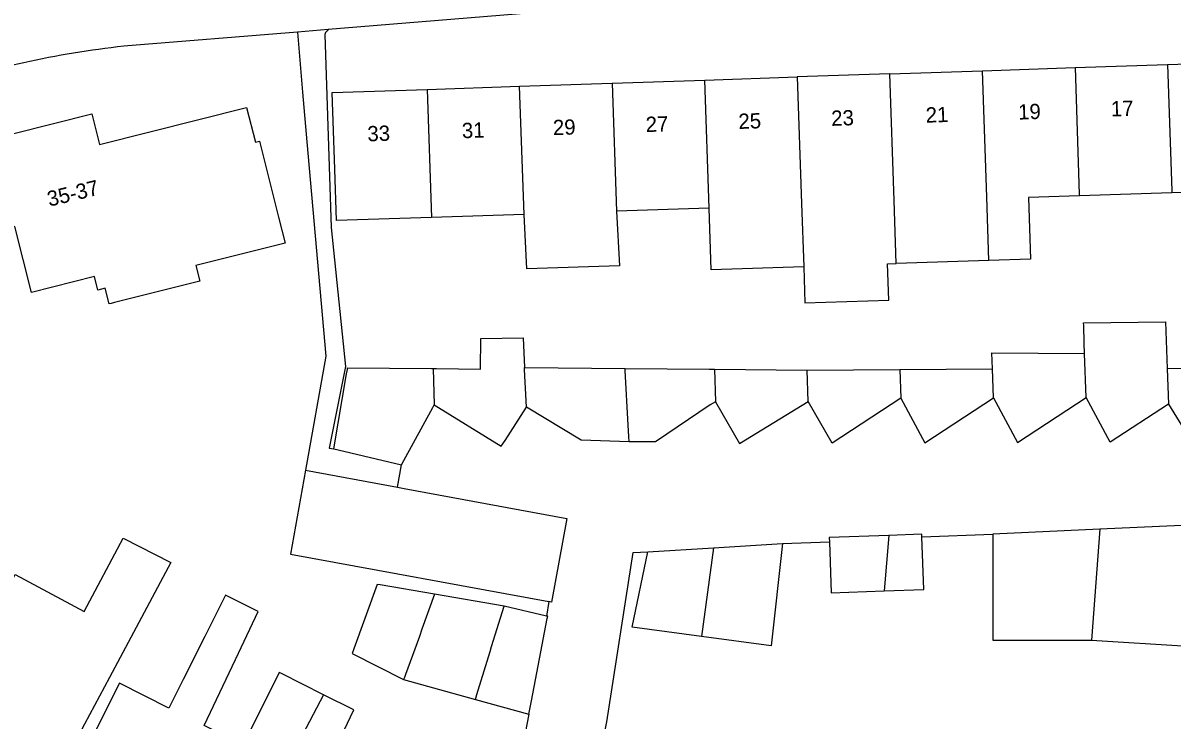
# Model space of a CAD drawing. Extents: x 163010 to 163853, y 382793 to 383982.
# Drawn here: x 163232.4 to 163307.7, y 383486.9 to 383532.5 of the extents above; entities that cross this region are included whole.
import ezdxf

# ---------------------------------------------------------------- set-up
doc = ezdxf.new("R2010")
doc.units = 0
for name, color, linetype in [('IMGEO_Pand', 7, 'Continuous'), ('IMGEO_Pand_nummerreeks', 7, 'Continuous'), ('IMGEO_Rijbaan_lokaal_open', 7, 'Continuous'), ('IMGEO_Voetpad_open', 7, 'Continuous')]:
    doc.layers.add(name, color=color, linetype=linetype)

msp = doc.modelspace()

# ---------------------------------------------------------------- linework, layer by layer
at = {"layer": 'IMGEO_Pand'}
for points in [[(163301.369, 383529.606), (163307.438, 383529.809)], [(163307.438, 383529.809), (163313.506, 383530.012)], [(163307.438, 383529.809), (163307.719, 383521.526), (163307.723, 383521.414)], [(163277.094, 383528.794), (163283.163, 383528.997)], [(163289.231, 383529.2), (163283.163, 383528.997)], [(163283.163, 383528.997), (163283.445, 383520.702), (163283.583, 383516.566)], [(163289.231, 383529.2), (163295.301, 383529.403)], [(163289.651, 383516.769), (163289.513, 383520.908), (163289.231, 383529.2)], [(163295.301, 383529.403), (163301.369, 383529.606)], [(163295.72, 383516.972), (163295.582, 383521.114), (163295.301, 383529.403)], [(163301.369, 383529.606), (163301.65, 383521.32), (163301.654, 383521.211)], [(163259.177, 383519.79), (163252.953, 383519.582), (163252.84, 383522.964), (163252.672, 383527.977), (163258.889, 383528.185)], [(163258.889, 383528.185), (163264.957, 383528.388)], [(163258.889, 383528.185), (163259.177, 383519.79)], [(163264.957, 383528.388), (163271.026, 383528.591)], [(163265.25, 383519.993), (163264.957, 383528.388)], [(163271.026, 383528.591), (163277.094, 383528.794)], [(163271.026, 383528.591), (163271.313, 383520.196)], [(163277.379, 383520.399), (163277.094, 383528.794)], [(163238.185, 383514.154), (163238.051, 383514.121), (163237.792, 383515.153), (163237.309, 383515.032), (163237.085, 383515.921), (163232.961, 383514.885), (163231.878, 383519.201), (163227.044, 383517.988), (163226.515, 383518.971), (163224.146, 383523.373), (163236.913, 383526.578), (163237.414, 383524.581), (163247.065, 383527.004), (163247.637, 383524.723), (163247.911, 383524.792), (163249.164, 383519.802), (163249.588, 383518.115), (163243.743, 383516.647), (163244.002, 383515.615), (163238.414, 383514.212), (163238.185, 383514.154)], [(163307.723, 383521.414), (163301.654, 383521.211)], [(163313.791, 383521.617), (163307.723, 383521.414)], [(163301.654, 383521.211), (163298.319, 383521.099), (163298.454, 383517.063), (163295.72, 383516.972)], [(163265.25, 383519.993), (163259.177, 383519.79)], [(163271.313, 383520.196), (163271.511, 383516.618), (163265.424, 383516.414), (163265.25, 383519.993)], [(163277.379, 383520.399), (163271.313, 383520.196)], [(163283.583, 383516.566), (163277.514, 383516.363), (163277.379, 383520.399)], [(163295.72, 383516.972), (163289.651, 383516.769)], [(163283.583, 383516.566), (163283.663, 383514.189), (163289.16, 383514.373), (163289.08, 383516.75), (163289.651, 383516.769)], [(163301.997, 383510.885), (163301.974, 383511.565), (163301.936, 383512.715), (163301.93, 383512.894), (163307.309, 383512.949), (163307.411, 383509.895)], [(163259.283, 383509.887), (163259.517, 383509.885), (163262.398, 383509.857), (163262.42, 383511.868), (163265.187, 383511.906), (163265.281, 383509.959)], [(163295.955, 383509.883), (163295.92, 383510.921), (163301.997, 383510.885)], [(163302.093, 383507.991), (163301.997, 383510.885)], [(163252.782, 383504.631), (163253.618, 383509.546), (163253.667, 383509.831), (163253.685, 383509.942), (163259.18, 383509.888), (163259.283, 383509.887)], [(163259.283, 383509.887), (163259.364, 383507.519)], [(163265.281, 383509.959), (163271.881, 383509.895)], [(163265.406, 383507.367), (163265.287, 383509.828), (163265.281, 383509.959)], [(163271.881, 383509.895), (163277.375, 383509.852), (163277.731, 383509.848)], [(163272.146, 383505.094), (163272.127, 383505.442), (163272.086, 383506.19), (163271.888, 383509.764), (163271.881, 383509.895)], [(163277.731, 383509.848), (163283.808, 383509.789)], [(163277.731, 383509.848), (163277.802, 383507.712)], [(163283.808, 383509.789), (163289.881, 383509.836)], [(163283.877, 383507.731), (163283.808, 383509.789)], [(163289.881, 383509.836), (163295.955, 383509.883)], [(163289.881, 383509.836), (163289.944, 383507.951)], [(163296.019, 383507.971), (163295.955, 383509.883)], [(163307.411, 383509.895), (163313.554, 383509.939), (163314.179, 383509.943)], [(163307.411, 383509.895), (163307.49, 383507.565)], [(163289.944, 383507.951), (163285.458, 383505.002), (163283.877, 383507.731)], [(163289.944, 383507.951), (163291.533, 383505.022), (163296.019, 383507.971)], [(163296.019, 383507.971), (163297.607, 383505.042), (163302.093, 383507.991)], [(163307.49, 383507.565), (163303.683, 383505.062), (163302.093, 383507.991)], [(163307.49, 383507.565), (163309.008, 383505.121), (163309.175, 383504.851), (163309.258, 383504.718), (163314.244, 383507.995)], [(163257.21, 383503.588), (163257.365, 383503.87), (163259.262, 383507.332), (163259.364, 383507.519)], [(163259.364, 383507.519), (163263.759, 383504.802), (163264.006, 383505.187), (163265.406, 383507.367)], [(163272.146, 383505.094), (163268.991, 383505.201), (163265.406, 383507.367)], [(163277.802, 383507.712), (163277.453, 383507.505), (163273.859, 383505.086), (163272.146, 383505.094)], [(163277.802, 383507.712), (163279.384, 383504.982), (163283.877, 383507.731)], [(163252.782, 383504.631), (163253.068, 383504.564), (163257.21, 383503.588)], [(163250.922, 383503.235), (163249.941, 383497.735), (163266.874, 383494.618)], [(163250.922, 383503.235), (163256.951, 383502.122)], [(163256.951, 383502.122), (163257.393, 383502.041), (163268.047, 383500.076), (163267.054, 383494.585), (163266.874, 383494.618)], [(163309.346, 383499.658), (163302.988, 383499.36)], [(163289.162, 383498.961), (163285.254, 383498.814), (163285.264, 383498.543)], [(163289.162, 383498.961), (163288.857, 383495.323)], [(163288.857, 383495.323), (163291.452, 383495.421), (163291.323, 383498.857)], [(163291.323, 383498.857), (163291.316, 383499.042), (163289.162, 383498.961)], [(163302.988, 383499.36), (163295.982, 383499.032)], [(163295.982, 383499.032), (163295.982, 383492.087), (163302.449, 383492.087)], [(163302.988, 383499.36), (163302.449, 383492.087)], [(163224.887, 383487.089), (163227.246, 383491.498), (163228.694, 383494.206), (163230.26, 383493.368), (163231.883, 383496.404), (163236.418, 383493.978), (163238.981, 383498.788), (163242.091, 383497.19), (163238.083, 383489.653), (163236.44, 383486.581), (163234.081, 383482.172)], [(163273.355, 383497.888), (163277.674, 383498.152)], [(163282.19, 383498.428), (163281.457, 383491.715), (163276.889, 383492.328)], [(163277.674, 383498.152), (163276.889, 383492.328)], [(163277.674, 383498.152), (163282.19, 383498.428)], [(163285.264, 383498.543), (163285.389, 383495.193), (163288.857, 383495.323)], [(163276.889, 383492.328), (163272.341, 383492.94), (163273.355, 383497.888)], [(163259.39, 383495.106), (163255.827, 383495.711), (163255.622, 383495.746), (163254.088, 383491.526), (163253.98, 383491.227), (163257.358, 383489.514)], [(163259.39, 383495.106), (163258.56, 383492.822), (163258.386, 383492.343), (163257.629, 383490.26), (163257.475, 383489.836), (163257.405, 383489.644), (163257.358, 383489.514)], [(163263.94, 383494.333), (163259.39, 383495.106)], [(163244.492, 383486.405), (163244.284, 383486.513), (163246.522, 383491.241), (163247.812, 383493.967), (163245.683, 383495.036), (163244.33, 383492.341), (163242.912, 383489.518), (163241.973, 383487.647), (163238.73, 383489.273), (163237.187, 383486.196), (163234.946, 383481.726)], [(163262.058, 383488.212), (163262.159, 383488.539), (163262.247, 383488.825), (163263.022, 383491.346), (163263.122, 383491.671), (163263.94, 383494.333)], [(163266.713, 383493.678), (163263.94, 383494.333)], [(163265.558, 383487.243), (163265.624, 383487.579), (163265.73, 383488.128), (163266.263, 383490.878), (163266.774, 383493.521), (163266.801, 383493.657), (163266.713, 383493.678)], [(163302.449, 383492.087), (163308.767, 383491.709)], [(163252.108, 383488.52), (163249.35, 383489.903), (163249.187, 383489.985), (163246.832, 383485.232), (163244.492, 383486.405)], [(163257.358, 383489.514), (163262.058, 383488.212)], [(163252.108, 383488.52), (163245.709, 383476.329)], [(163255.101, 383483.306), (163252.605, 383484.404), (163254.083, 383487.53), (163252.108, 383488.52)], [(163262.058, 383488.212), (163265.558, 383487.243)]]:
    msp.add_lwpolyline(points, dxfattribs=at)
at = {"layer": 'IMGEO_Rijbaan_lokaal_open'}
for points in [[(163256.951, 383502.122), (163257.21, 383503.588)], [(163291.323, 383498.857), (163295.982, 383499.032)], [(163282.19, 383498.428), (163285.264, 383498.543)], [(163269.469, 383480.611), (163270.677, 383486.749), (163272.411, 383497.83), (163273.355, 383497.888)], [(163266.874, 383494.618), (163266.713, 383493.678)], [(163265.558, 383487.243), (163264.628, 383482.366)]]:
    msp.add_lwpolyline(points, dxfattribs=at)
msp.add_arc((163244.013, 383475.047), 59.566, 95.19346, 105.30494, dxfattribs=at)
at = {"layer": 'IMGEO_Voetpad_open'}
for points in [[(163340.828, 383538.952), (163337.61, 383538.928), (163331.439, 383538.568), (163252.404, 383532.102)], [(163252.404, 383532.102), (163250.409, 383531.939)], [(163252.404, 383532.102), (163252.339, 383532.027), (163252.239, 383531.918), (163252.183, 383531.785), (163252.606, 383519.142), (163253.552, 383510.028), (163252.484, 383504.677), (163252.782, 383504.631)], [(163250.409, 383531.939), (163239.015, 383531.007)], [(163250.409, 383531.939), (163250.731, 383528.002), (163251.016, 383524.749), (163252.248, 383510.692), (163250.922, 383503.235)]]:
    msp.add_lwpolyline(points, dxfattribs=at)
msp.add_arc((163245.653, 383470.2), 61.168, 96.23001, 108.69471, dxfattribs=at)

# ---------------------------------------------------------------- texts
at = {"layer": 'IMGEO_Pand_nummerreeks'}
for s, rotation, p in [('17', 1.91599, (163303.735, 383526.404)), ('23', 1.91368, (163285.401, 383525.789)), ('21', 1.91599, (163291.595, 383525.998)), ('19', 1.91599, (163297.654, 383526.2)), ('31', 1.91599, (163261.19, 383524.981)), ('29', 1.91599, (163267.158, 383525.18)), ('27', 1.91599, (163273.239, 383525.384)), ('25', 1.91599, (163279.32, 383525.587)), ('33', 1.91599, (163254.996, 383524.773)), ('35-37', 13.56764, (163234.128, 383520.492))]:
    msp.add_text(s, height=1, rotation=rotation, dxfattribs=at).set_placement(p)

doc.saveas('drawing.dxf')
